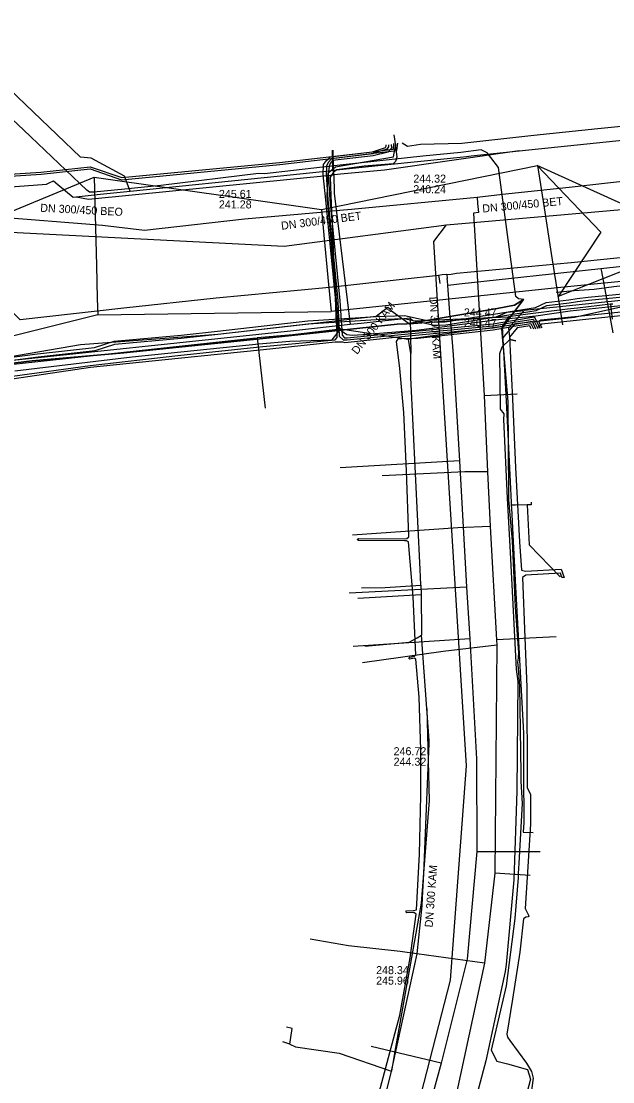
# Model space of a CAD drawing. Extents: x -600309 to -598967, y -1161267 to -1160292.
# Drawn here: x -599309.3 to -599250.1, y -1160519.7 to -1160413.7 of the extents above; entities that cross this region are included whole.
import ezdxf

# ---------------------------------------------------------------- set-up
doc = ezdxf.new("R2010")
doc.units = 0
for name, color, linetype in [('Vrstva 12', 7, 'Continuous'), ('Vrstva 13', 7, 'Continuous'), ('Vrstva 19', 7, 'Continuous'), ('Vrstva 42', 7, 'Continuous'), ('Vrstva 44', 7, 'Continuous'), ('Vrstva 51', 7, 'Continuous'), ('Vrstva 54', 7, 'Continuous'), ('Vrstva 55', 7, 'Continuous'), ('Vrstva 58', 7, 'Continuous'), ('Vrstva 9', 7, 'Continuous')]:
    doc.layers.add(name, color=color, linetype=linetype)

msp = doc.modelspace()

# ---------------------------------------------------------------- linework, layer by layer
at = {"layer": 'Vrstva 12'}
for points in [[(-599298.4, -1160430.72), (-599298.95, -1160429.22), (-599302.3, -1160427.42), (-599303.35, -1160427.32), (-599317.59, -1160413.73)], [(-599259.5, -1160426.7), (-599231.14, -1160423.74), (-599215.54, -1160422.07)], [(-599278.05, -1160428.62), (-599272.95, -1160428.1), (-599269.33, -1160427.72), (-599269, -1160427.69), (-599265.41, -1160427.31), (-599264.76, -1160427.24), (-599264.31, -1160427.2), (-599259.5, -1160426.7)], [(-599259.5, -1160426.7), (-599272.96, -1160428.63), (-599277.37, -1160429.03)], [(-599298.4, -1160430.72), (-599283.37, -1160429.17), (-599279.48, -1160428.77), (-599278.48, -1160428.67), (-599278.15, -1160428.63)], [(-599278.15, -1160428.63), (-599278.05, -1160428.62)], [(-599316.68, -1160430.75), (-599316.54, -1160430.72), (-599315.76, -1160430.67), (-599306.77, -1160430), (-599306.49, -1160429.88), (-599306.07, -1160429.7), (-599305.63, -1160430.06), (-599304.1, -1160431.31), (-599303.78, -1160431.27)], [(-599303.78, -1160431.27), (-599302.55, -1160431.52), (-599278.04, -1160429.1)], [(-599277.95, -1160429.09), (-599278.04, -1160429.1)], [(-599277.37, -1160429.03), (-599277.95, -1160429.09)], [(-599301.38, -1160431.03), (-599298.4, -1160430.72)], [(-599303.78, -1160431.27), (-599302.58, -1160431.15)], [(-599302.58, -1160431.15), (-599301.38, -1160431.03)], [(-599259.05, -1160441.54), (-599259.95, -1160442.1), (-599261.69, -1160442.44), (-599270.72, -1160443.99), (-599271.7, -1160444.02), (-599284.14, -1160445.33), (-599299.04, -1160446.89), (-599308.21, -1160447.67), (-599314.34, -1160448.42), (-599323.76, -1160450.33), (-599333.8, -1160453.13), (-599342.62, -1160455.92)], [(-599261.25, -1160444.46), (-599259.05, -1160441.54)], [(-599253.66, -1160442.42), (-599254.65, -1160442.52), (-599258.62, -1160443.02), (-599260.56, -1160443.26)], [(-599250.36, -1160442.02), (-599253.66, -1160442.42)], [(-599250.13, -1160442), (-599250.36, -1160442.02)], [(-599250.36, -1160442.02), (-599250.2, -1160443.51)], [(-599270.39, -1160443.4), (-599273.19, -1160443.71)], [(-599270.39, -1160443.4), (-599270.08, -1160443.67), (-599260.56, -1160443.26)], [(-599270.39, -1160443.4), (-599270.34, -1160446.95)], [(-599260.56, -1160443.26), (-599261.18, -1160444.23)], [(-599276.38, -1160444.05), (-599282.06, -1160444.66), (-599285.54, -1160445.03), (-599310.75, -1160447.72), (-599329.43, -1160452.9), (-599333.35, -1160454.24)], [(-599270.56, -1160445.55), (-599277.35, -1160444.52), (-599282.14, -1160445.06), (-599285.68, -1160445.38)], [(-599275.28, -1160443.94), (-599276.38, -1160444.05)], [(-599273.19, -1160443.71), (-599275.28, -1160443.94)], [(-599261.18, -1160444.23), (-599261.4, -1160444.26), (-599266.27, -1160444.92), (-599270.03, -1160445.43), (-599270.39, -1160445.51), (-599270.56, -1160445.55)], [(-599261.25, -1160444.46), (-599260.63, -1160451.75), (-599260.57, -1160460.93), (-599260.57, -1160461.55), (-599260.26, -1160464.92), (-599260.19, -1160465.7), (-599259.89, -1160472.3), (-599259.58, -1160476.4), (-599259.55, -1160476.84), (-599259.61, -1160477.39), (-599259.66, -1160477.78), (-599259.61, -1160478.39), (-599259.45, -1160480.19), (-599259.33, -1160488.88), (-599259.32, -1160489.69), (-599259.19, -1160491.91), (-599259.54, -1160497.87), (-599259.57, -1160498.42), (-599259.58, -1160498.87), (-599259.59, -1160499.3), (-599259.92, -1160503.42), (-599260.8, -1160510.13), (-599262.3, -1160516.57), (-599261.72, -1160517.66), (-599260.65, -1160517.95), (-599258.66, -1160518.49), (-599258.37, -1160519.47), (-599260, -1160525.69)], [(-599261.18, -1160444.23), (-599260.8, -1160451.69), (-599260.5, -1160457.7), (-599260.29, -1160461.82), (-599260.28, -1160462.1)], [(-599318.76, -1160450.06), (-599313.88, -1160448.72), (-599310.68, -1160448.06), (-599286.12, -1160445.42), (-599285.68, -1160445.38)], [(-599285.68, -1160445.38), (-599284.89, -1160452.39)], [(-599270.34, -1160446.95), (-599270.56, -1160445.55)], [(-599269.41, -1160468.54), (-599270.33, -1160449.34), (-599270.34, -1160446.95)], [(-599258.69, -1160462.06), (-599259.89, -1160462.09), (-599260.28, -1160462.1)], [(-599260.28, -1160462.1), (-599260.27, -1160462.39), (-599260.06, -1160466.38), (-599259.87, -1160470.26), (-599259.1, -1160484.27), (-599259.06, -1160484.93), (-599259.05, -1160488.87), (-599259.04, -1160493.83), (-599259.09, -1160494.78), (-599258.09, -1160494.83)], [(-599258.29, -1160461.79), (-599258.28, -1160462.05), (-599258.69, -1160462.06)], [(-599258.69, -1160462.06), (-599258.49, -1160466.06), (-599255.41, -1160469.25)], [(-599269.37, -1160469.26), (-599269.41, -1160468.54)], [(-599269.33, -1160470.09), (-599269.37, -1160469.26)], [(-599275.25, -1160470.35), (-599272.91, -1160470.32), (-599269.33, -1160470.09)], [(-599269.33, -1160470.09), (-599269.31, -1160471.06)], [(-599269.31, -1160471.06), (-599269.31, -1160471.73), (-599269.27, -1160474.23), (-599269.25, -1160475.09)], [(-599274.93, -1160476.18), (-599270.5, -1160475.79), (-599269.7, -1160475.35), (-599269.25, -1160475.09)], [(-599268.73, -1160482.43), (-599269.25, -1160475.09)], [(-599272.25, -1160518.66), (-599269.68, -1160506.94), (-599269.18, -1160502.15), (-599269.15, -1160501.33), (-599269.04, -1160498.93), (-599268.48, -1160485.89), (-599268.5, -1160485.62), (-599268.73, -1160482.43)], [(-599282.44, -1160515.96), (-599282.2, -1160514.41), (-599282.75, -1160514.27)], [(-599282.44, -1160515.96), (-599283.13, -1160515.74)], [(-599282.44, -1160515.96), (-599281.85, -1160516.23), (-599277.51, -1160516.86), (-599272.25, -1160518.66)], [(-599273.76, -1160524.72), (-599272.25, -1160518.66)]]:
    msp.add_lwpolyline(points, dxfattribs=at)
at = {"layer": 'Vrstva 13'}
for p, q in [((-599267.55, -1160439.14), (-599267.5, -1160439.48)), ((-599266.72, -1160439.05), (-599267.18, -1160439.09)), ((-599266.72, -1160439.05), (-599266.29, -1160439)), ((-599266.72, -1160439.05), (-599266.69, -1160439.43)), ((-599267.5, -1160439.48), (-599267.43, -1160439.96)), ((-599266.67, -1160439.68), (-599266.69, -1160439.43)), ((-599266.63, -1160440.15), (-599266.67, -1160439.68)), ((-599266.03, -1160440.08), (-599266.63, -1160440.15)), ((-599266.39, -1160443.31), (-599266.63, -1160440.15)), ((-599265.47, -1160457.67), (-599277.4, -1160458.37)), ((-599264.75, -1160470.31), (-599276.51, -1160470.89)), ((-599264.44, -1160475.47), (-599276.11, -1160476.21)), ((-599263.74, -1160496.73), (-599257.41, -1160496.72)), ((-599267.3, -1160517.88), (-599274.3, -1160516.21))]:
    msp.add_line(p, q, dxfattribs=at)
for points in [[(-599278.2, -1160426.62), (-599278.19, -1160426.72), (-599278.16, -1160428.22), (-599278.15, -1160428.63)], [(-599278.05, -1160428.62), (-599278.1, -1160426.61)], [(-599266.29, -1160439), (-599265.75, -1160438.92), (-599254.31, -1160437.84), (-599242.55, -1160436.65), (-599224.43, -1160434.75), (-599206.75, -1160432.86), (-599187.43, -1160430.93), (-599185.94, -1160430.79), (-599176.34, -1160429.72), (-599164.53, -1160428.34), (-599160.25, -1160427.86), (-599155.91, -1160427.47), (-599154.38, -1160427.28)], [(-599149.54, -1160427.41), (-599153.01, -1160427.77), (-599153.26, -1160427.8), (-599160.96, -1160428.64), (-599180.67, -1160430.79), (-599185.88, -1160431.36), (-599187.38, -1160431.52), (-599190.68, -1160431.88), (-599198.11, -1160432.69), (-599222.35, -1160435.32), (-599251.33, -1160438.48), (-599265.5, -1160440.02), (-599266.03, -1160440.08)], [(-599278.04, -1160429.1), (-599278.05, -1160428.62)], [(-599278.04, -1160429.1), (-599278, -1160430.92), (-599276.68, -1160441.57), (-599276.38, -1160444.05)], [(-599267.18, -1160439.09), (-599267.55, -1160439.14), (-599278.47, -1160440.33), (-599289.78, -1160441.42), (-599299.03, -1160442.42), (-599309.4, -1160443.56), (-599310.19, -1160442.79), (-599311.42, -1160435.41)], [(-599251.33, -1160438.48), (-599251.27, -1160438.74), (-599250.13, -1160444.86)], [(-599266.39, -1160443.31), (-599266.1, -1160447.08), (-599265.47, -1160457.67), (-599264.75, -1160470.31), (-599264.44, -1160475.47), (-599263.76, -1160487.46), (-599263.74, -1160496.73), (-599264.68, -1160507.46), (-599267.3, -1160517.88), (-599268.64, -1160522.76), (-599270.01, -1160528.66), (-599274.38, -1160545.76), (-599279.88, -1160567.01), (-599281.86, -1160575.38), (-599283.22, -1160580.47), (-599287.91, -1160598.4), (-599290.82, -1160608.58), (-599300.86, -1160647.18), (-599304.71, -1160661.45), (-599306.59, -1160663.53), (-599308.29, -1160665.4), (-599308.74, -1160665.8)], [(-599269.31, -1160471.06), (-599275.62, -1160471.44)], [(-599268.73, -1160482.43), (-599268.48, -1160491.63), (-599269.31, -1160501.89), (-599271.96, -1160516.88), (-599272.25, -1160518.66)]]:
    msp.add_lwpolyline(points, dxfattribs=at)
at = {"layer": 'Vrstva 19'}
for points in [[(-599320.1, -1160445.07), (-599316.19, -1160444.52), (-599316.26, -1160444.03), (-599316.19, -1160436.5), (-599316.02, -1160433.04), (-599312.08, -1160433.26), (-599301.15, -1160434.1), (-599296.95, -1160434.6), (-599286.96, -1160433.49), (-599279.36, -1160432.8), (-599278.22, -1160432.69), (-599276.26, -1160432.52), (-599263.68, -1160431.3), (-599261.16, -1160431.02), (-599254.51, -1160430.31), (-599245.92, -1160429.36)], [(-599263.68, -1160431.3), (-599263.65, -1160431.94), (-599263.57, -1160432.85), (-599264.07, -1160432.91)], [(-599264.07, -1160432.91), (-599263, -1160451.13), (-599262.66, -1160458.77), (-599262.38, -1160464.22), (-599261.77, -1160475.57), (-599261.74, -1160476.1), (-599261.93, -1160498.89), (-599262.95, -1160507.86), (-599267.38, -1160528.44), (-599268.86, -1160533.97), (-599279.99, -1160576.14), (-599288.55, -1160608.66), (-599300.08, -1160652.09), (-599302.75, -1160662.44), (-599310.21, -1160679.11), (-599323.28, -1160700.03), (-599325.17, -1160702.58)], [(-599263, -1160451.13), (-599259.68, -1160450.98)], [(-599262.66, -1160458.77), (-599264.93, -1160458.77), (-599273.21, -1160459.18)], [(-599262.38, -1160464.22), (-599265.63, -1160464.35), (-599276.16, -1160465.11)], [(-599255.8, -1160475.27), (-599261.77, -1160475.57)], [(-599261.74, -1160476.1), (-599267.08, -1160476.73), (-599275.16, -1160477.86)], [(-599258.38, -1160499.12), (-599261.93, -1160498.89)], [(-599262.95, -1160507.86), (-599270.68, -1160506.82), (-599271.41, -1160506.71), (-599276.55, -1160506.15), (-599280.4, -1160505.49)]]:
    msp.add_lwpolyline(points, dxfattribs=at)
at = {"layer": 'Vrstva 42'}
for points in [[(-599271.19, -1160425.9), (-599270.67, -1160426.23), (-599269.35, -1160426.01), (-599265.22, -1160425.93), (-599258.04, -1160425.12), (-599251.64, -1160424.44), (-599242.61, -1160423.57)], [(-599321.28, -1160430.28), (-599318.83, -1160429.84), (-599318.12, -1160429.72), (-599307.31, -1160429.03), (-599302.4, -1160428.48), (-599299.27, -1160429.57), (-599283.44, -1160428.05), (-599278.57, -1160427.47), (-599274.03, -1160426.93), (-599272.55, -1160426.76), (-599271.72, -1160426.66), (-599271.63, -1160425.92)], [(-599321.19, -1160430.03), (-599318.76, -1160429.62), (-599318.13, -1160429.52), (-599307.33, -1160428.83), (-599302.38, -1160428.28), (-599299.24, -1160429.36), (-599283.46, -1160427.86), (-599274.16, -1160426.77), (-599273.17, -1160426.65), (-599272.39, -1160426.56), (-599272.06, -1160426.52), (-599272.03, -1160425.96)], [(-599321.16, -1160451.73), (-599320.71, -1160451.68), (-599320.24, -1160451.53), (-599319.93, -1160451.32), (-599316.66, -1160450.25), (-599310.17, -1160449.19), (-599302.4, -1160448.13), (-599293.64, -1160447.13), (-599285.12, -1160446.24), (-599277.89, -1160445.56), (-599277.68, -1160445.35), (-599277.68, -1160445.19), (-599277.83, -1160441.7), (-599278.84, -1160431.58), (-599279.08, -1160429.08), (-599279.06, -1160428.06), (-599278.76, -1160427.65), (-599278.57, -1160427.47), (-599278.37, -1160427.28), (-599274.18, -1160426.77), (-599274.16, -1160426.77), (-599272.86, -1160426.34), (-599272.79, -1160426.23), (-599272.78, -1160426.09)], [(-599272.55, -1160426.07), (-599272.57, -1160426.28), (-599272.74, -1160426.51), (-599273.17, -1160426.65), (-599274.03, -1160426.93), (-599274.14, -1160426.97), (-599278.27, -1160427.47), (-599278.6, -1160427.86), (-599278.75, -1160428.22), (-599278.79, -1160429.04), (-599278.64, -1160431.56), (-599277.63, -1160441.69), (-599277.48, -1160445.2), (-599277.08, -1160445.58), (-599276.69, -1160445.59), (-599271.28, -1160445.04), (-599262.11, -1160444.19), (-599260.04, -1160443.81), (-599258.09, -1160443.5), (-599257.66, -1160444.39), (-599257.64, -1160444.43)], [(-599272.29, -1160426.04), (-599272.27, -1160426.41), (-599272.39, -1160426.56), (-599272.55, -1160426.76), (-599272.59, -1160426.81), (-599274.1, -1160427.17), (-599278.17, -1160427.66), (-599278.38, -1160427.96), (-599278.51, -1160428.24), (-599278.59, -1160428.97), (-599278.44, -1160431.54), (-599277.43, -1160441.68), (-599277.18, -1160445.1), (-599276.95, -1160445.38), (-599276.7, -1160445.39), (-599271.29, -1160444.84), (-599262.11, -1160443.99), (-599260.15, -1160443.63), (-599257.98, -1160443.28), (-599257.5, -1160444.25), (-599257.42, -1160444.42)], [(-599313.02, -1160447.66), (-599307.65, -1160446.97), (-599301.95, -1160446.34), (-599300, -1160445.7), (-599293.3, -1160445.1), (-599289.66, -1160444.72), (-599280.64, -1160443.68), (-599273.8, -1160443.23), (-599270.96, -1160443.14), (-599267.94, -1160443.82), (-599266.88, -1160443.76), (-599257.87, -1160442.34), (-599256.81, -1160441.85), (-599254.54, -1160441.59), (-599253.71, -1160441.44), (-599252.6, -1160441.31), (-599234.27, -1160439.55)], [(-599313.02, -1160447.66), (-599307.65, -1160446.97), (-599301.95, -1160446.34), (-599300, -1160445.7), (-599293.3, -1160445.1), (-599289.66, -1160444.72), (-599280.64, -1160443.68), (-599273.8, -1160443.23), (-599270.96, -1160443.14), (-599267.94, -1160443.82), (-599266.88, -1160443.76), (-599257.87, -1160442.34), (-599256.81, -1160441.85), (-599254.54, -1160441.59), (-599253.71, -1160441.44), (-599252.6, -1160441.31), (-599234.27, -1160439.55)], [(-599312.98, -1160447.96), (-599307.61, -1160447.27), (-599301.89, -1160446.64), (-599299.94, -1160446), (-599293.28, -1160445.4), (-599289.62, -1160445.02), (-599280.62, -1160443.98), (-599273.78, -1160443.53), (-599270.98, -1160443.44), (-599267.96, -1160444.12), (-599266.84, -1160444.06), (-599257.79, -1160442.64), (-599256.73, -1160442.15), (-599254.49, -1160441.89), (-599253.67, -1160441.74), (-599252.57, -1160441.61), (-599234.23, -1160439.85)], [(-599312.98, -1160447.96), (-599307.61, -1160447.27), (-599301.89, -1160446.64), (-599299.94, -1160446), (-599293.28, -1160445.4), (-599289.62, -1160445.02), (-599280.62, -1160443.98), (-599273.78, -1160443.53), (-599270.98, -1160443.44), (-599267.96, -1160444.12), (-599266.84, -1160444.06), (-599257.79, -1160442.64), (-599256.73, -1160442.15), (-599254.49, -1160441.89), (-599253.67, -1160441.74), (-599252.57, -1160441.61), (-599234.23, -1160439.85)], [(-599243.96, -1160442.6), (-599251.25, -1160443.36), (-599257.24, -1160444.01), (-599257.35, -1160444.11), (-599257.5, -1160444.25), (-599257.66, -1160444.39), (-599257.68, -1160444.41)], [(-599257.21, -1160444.38), (-599257.35, -1160444.11), (-599257.54, -1160443.72), (-599257.34, -1160443.57), (-599252.93, -1160443.15), (-599245.98, -1160442.44)], [(-599319.98, -1160452.32), (-599319.95, -1160451.83), (-599319.78, -1160451.73), (-599316.55, -1160450.58), (-599310.18, -1160449.47), (-599302.37, -1160448.32), (-599293.59, -1160447.41), (-599285.06, -1160446.55), (-599277.88, -1160445.78), (-599277.16, -1160445.78), (-599276.94, -1160445.84), (-599276.61, -1160445.8), (-599271.27, -1160445.24), (-599262.1, -1160444.39), (-599259.93, -1160444), (-599258.21, -1160443.72), (-599257.85, -1160444.46)], [(-599273.91, -1160522.3), (-599272.57, -1160517.29), (-599271.43, -1160513.06), (-599270.4, -1160507.33), (-599269.8, -1160502.98), (-599270.04, -1160502.82), (-599270.74, -1160502.85), (-599270.83, -1160502.76), (-599270.75, -1160502.66), (-599270.07, -1160502.62), (-599269.76, -1160502.55), (-599269.46, -1160496.98), (-599269.32, -1160491.13), (-599269.34, -1160486.56), (-599269.51, -1160481.29), (-599269.82, -1160477.5), (-599269.98, -1160477.4), (-599270.42, -1160477.49), (-599270.53, -1160477.41), (-599270.44, -1160477.3), (-599269.96, -1160477.19), (-599269.82, -1160477.07), (-599270.08, -1160471.25), (-599270.56, -1160465.77), (-599270.75, -1160465.66), (-599270.96, -1160465.67), (-599275.56, -1160465.64), (-599275.68, -1160465.52), (-599275.56, -1160465.43), (-599271.01, -1160465.45), (-599270.74, -1160465.42), (-599270.53, -1160465.26), (-599270.75, -1160458.68), (-599271.03, -1160452.84), (-599271.43, -1160448.44), (-599271.76, -1160445.74), (-599271.6, -1160445.47), (-599271.25, -1160445.43), (-599269.62, -1160445.41), (-599262.08, -1160444.58), (-599259.82, -1160444.18), (-599258.32, -1160443.94), (-599258.06, -1160444.48)], [(-599258.29, -1160444.47), (-599258.44, -1160444.16), (-599259.71, -1160444.37), (-599260.45, -1160445.32), (-599260.15, -1160451.49), (-599259.85, -1160458.32), (-599259.45, -1160465.78), (-599259.26, -1160468.61), (-599258.86, -1160468.68), (-599255.29, -1160468.5), (-599254.98, -1160469.32), (-599255.22, -1160469.33), (-599255.36, -1160468.91), (-599258.84, -1160469.08), (-599259.17, -1160469.32), (-599258.92, -1160475.34), (-599258.74, -1160480.3), (-599258.7, -1160489.69), (-599258.68, -1160490.32), (-599258.36, -1160491.03), (-599258.37, -1160493.95), (-599258.61, -1160497.72), (-599258.91, -1160502.41), (-599258.53, -1160503.16)], [(-599258.53, -1160503.16), (-599258.61, -1160503.26), (-599258.84, -1160503.27), (-599259.05, -1160503.45), (-599259.43, -1160506.77), (-599260.17, -1160511.48), (-599260.74, -1160514.98), (-599260.66, -1160515.27), (-599260.43, -1160515.59), (-599258.75, -1160517.88), (-599258.26, -1160518.69), (-599258.09, -1160519.37), (-599258.63, -1160523.23)]]:
    msp.add_lwpolyline(points, dxfattribs=at)
at = {"layer": 'Vrstva 44'}
for points in [[(-599272.03, -1160425.09), (-599271.87, -1160426.2), (-599271.72, -1160427.31), (-599271.86, -1160427.76), (-599272.1, -1160427.99), (-599274.98, -1160428.22), (-599277.74, -1160428.58), (-599278.07, -1160428.83), (-599278.38, -1160429.32), (-599278.33, -1160431.14), (-599278, -1160438.8), (-599277.78, -1160443.94), (-599277.62, -1160444.16), (-599277.27, -1160444.67), (-599276.72, -1160445.04), (-599276.21, -1160445.11), (-599275.12, -1160445.03), (-599269.77, -1160444.61), (-599261.91, -1160443.59), (-599257.84, -1160443.17), (-599254.39, -1160442.68), (-599249.32, -1160442.16)], [(-599309.93, -1160448.67), (-599298.19, -1160447.28), (-599285.54, -1160445.99), (-599282.42, -1160445.72), (-599278.18, -1160445.57), (-599277.6, -1160444.8), (-599277.62, -1160444.16), (-599277.72, -1160441.95), (-599278, -1160438.8), (-599278.69, -1160431.21), (-599278.61, -1160428.9), (-599277.86, -1160428.29), (-599272.07, -1160427.28), (-599271.87, -1160426.2), (-599271.84, -1160425.99)]]:
    msp.add_lwpolyline(points, dxfattribs=at)
at = {"layer": 'Vrstva 51'}
for points in [[(-599349.67, -1160457.79), (-599349.46, -1160458.19), (-599348.76, -1160458.49), (-599342.62, -1160455.92), (-599333.8, -1160453.13), (-599323.76, -1160450.33), (-599314.34, -1160448.42), (-599308.21, -1160447.67), (-599299.04, -1160446.89), (-599284.14, -1160445.33), (-599271.7, -1160444.02), (-599270.72, -1160443.99), (-599261.69, -1160442.44), (-599259.95, -1160442.1), (-599259.05, -1160441.54)], [(-599259.05, -1160441.54), (-599261.25, -1160444.46), (-599261.16, -1160445.52)], [(-599259.87, -1160443.93), (-599253.95, -1160443.3), (-599251.43, -1160442.75), (-599248.25, -1160442.05)], [(-599261.16, -1160445.52), (-599260.98, -1160445.25), (-599259.87, -1160443.93)], [(-599261.16, -1160445.52), (-599260.63, -1160451.75), (-599260.57, -1160460.93), (-599260.57, -1160461.55), (-599260.26, -1160464.92), (-599260.19, -1160465.7), (-599259.89, -1160472.3), (-599259.58, -1160476.4), (-599259.55, -1160476.84), (-599259.61, -1160477.39), (-599259.66, -1160477.78), (-599259.61, -1160478.39), (-599259.45, -1160480.19), (-599259.33, -1160488.88), (-599259.32, -1160489.69), (-599259.19, -1160491.91), (-599259.54, -1160497.87), (-599259.57, -1160498.42), (-599259.58, -1160498.87), (-599259.59, -1160499.3), (-599259.92, -1160503.42), (-599260.8, -1160510.13), (-599262.3, -1160516.57), (-599261.72, -1160517.66), (-599260.65, -1160517.95), (-599258.66, -1160518.49), (-599258.37, -1160519.47), (-599260, -1160525.69)]]:
    msp.add_lwpolyline(points, dxfattribs=at)
at = {"layer": 'Vrstva 54'}
for points in [[(-599169.72, -1160415.27), (-599187.89, -1160423.11), (-599185.46, -1160436.78), (-599206.61, -1160435.61), (-599235.92, -1160438.42), (-599255.65, -1160440.37), (-599278.3, -1160442.74)], [(-599279.26, -1160432.55), (-599257.67, -1160428.16)], [(-599257.69, -1160428.14), (-599251.33, -1160434.82), (-599255.57, -1160441.21), (-599245.2, -1160437.11), (-599245.71, -1160433.59), (-599257.69, -1160428.14)], [(-599257.67, -1160428.16), (-599257.01, -1160432.37)], [(-599323.08, -1160438.06), (-599302, -1160429.32)], [(-599302, -1160429.32), (-599279.26, -1160432.55)], [(-599302, -1160429.32), (-599301.77, -1160438.13)], [(-599279.26, -1160432.55), (-599279.02, -1160435.13)], [(-599257.01, -1160432.37), (-599256.29, -1160436.95)], [(-599279.02, -1160435.13), (-599278.62, -1160439.34)], [(-599256.29, -1160436.95), (-599255.17, -1160444.08)], [(-599301.77, -1160438.13), (-599301.68, -1160441.43)], [(-599278.62, -1160439.34), (-599278.3, -1160442.74)], [(-599301.68, -1160441.43), (-599301.64, -1160443.09)], [(-599301.64, -1160443.09), (-599321.69, -1160448.07)], [(-599301.64, -1160443.09), (-599278.3, -1160442.74)]]:
    msp.add_lwpolyline(points, dxfattribs=at)
at = {"layer": 'Vrstva 55'}
for points in [[(-599236.27, -1160439.29), (-599236.38, -1160440.3), (-599259, -1160442.63), (-599260.55, -1160444.42), (-599260.44, -1160445.55), (-599259.84, -1160445.69)], [(-599417.93, -1160485.82), (-599393.01, -1160475.11), (-599384.93, -1160471.91), (-599372.72, -1160467.6), (-599359.87, -1160461.44), (-599344.82, -1160456.18), (-599340.74, -1160454.96), (-599328.68, -1160451.3), (-599328.39, -1160450.4), (-599327.68, -1160450.94), (-599319.68, -1160449.08), (-599315.31, -1160447.95), (-599314.44, -1160447.68), (-599310.52, -1160447.26), (-599303.36, -1160446.05), (-599289.62, -1160445), (-599273.78, -1160443.22), (-599272.62, -1160442.32)], [(-599272.62, -1160442.32), (-599272.26, -1160442.66), (-599270.47, -1160443.99), (-599261.78, -1160443.29), (-599260.7, -1160442.8), (-599259, -1160442.63), (-599260.55, -1160444.42), (-599260.44, -1160445.55), (-599259.84, -1160445.69)], [(-599259.84, -1160445.69), (-599260.44, -1160445.55), (-599261.22, -1160446.32), (-599261.47, -1160446.96), (-599261.38, -1160452.5), (-599261.02, -1160452.98), (-599261.07, -1160453.55), (-599260.7, -1160461.4), (-599260.38, -1160466.84), (-599259.81, -1160478.48), (-599259.62, -1160479.73), (-599259.74, -1160490.66), (-599259.83, -1160493.69), (-599260.03, -1160499.53), (-599260.81, -1160508.02), (-599260.89, -1160508.71), (-599262.82, -1160517.62), (-599264.81, -1160525.03)]]:
    msp.add_lwpolyline(points, dxfattribs=at)
at = {"layer": 'Vrstva 58'}
for points in [[(-599259.04, -1160441.53), (-599259.57, -1160441.49), (-599259.82, -1160441.26), (-599261.57, -1160428.36), (-599262.34, -1160427.35), (-599262.69, -1160426.89), (-599263.28, -1160426.6), (-599265.32, -1160426.85), (-599269.14, -1160427.23), (-599277.08, -1160428.07), (-599279.16, -1160428.31), (-599284.96, -1160428.99), (-599285.55, -1160428.94), (-599295.33, -1160430.16), (-599298.92, -1160430.51), (-599302.04, -1160430.82), (-599302.47, -1160430.82), (-599302.74, -1160430.62), (-599309.04, -1160424.63), (-599312.52, -1160421.36)], [(-599180.56, -1160433.2), (-599184.55, -1160433.49), (-599188.02, -1160433.85), (-599198.71, -1160435.01), (-599202.08, -1160435.15), (-599204.03, -1160435.28), (-599208.44, -1160435.95), (-599221.33, -1160437.31), (-599231.04, -1160438.37), (-599232.78, -1160438.66), (-599234.96, -1160438.6), (-599250.03, -1160440.29), (-599252.01, -1160440.53), (-599252.01, -1160440.53), (-599254, -1160440.69), (-599255.8, -1160440.83)]]:
    msp.add_lwpolyline(points, dxfattribs=at)
at = {"layer": 'Vrstva 9'}
for p, q in [((-599266.76, -1160434.08), (-599240.2, -1160431.74)), ((-599325.63, -1160434.03), (-599283.01, -1160436.22)), ((-599283.01, -1160436.22), (-599266.76, -1160434.08)), ((-599268.02, -1160435.75), (-599266.76, -1160434.08)), ((-599264.76, -1160488.16), (-599268.02, -1160435.75)), ((-599266.36, -1160509.56), (-599264.76, -1160488.16)), ((-599280.63, -1160565.16), (-599266.36, -1160509.56))]:
    msp.add_line(p, q, dxfattribs=at)

# ---------------------------------------------------------------- texts
at = {"layer": 'Vrstva 12'}
for s, p in [('244.32', (-599270.08, -1160429.86)), ('245.61', (-599289.52, -1160431.39)), ('240.24', (-599270.08, -1160430.92)), ('241.28', (-599289.52, -1160432.44)), ('244.47', (-599265.02, -1160443.23)), ('240.47', (-599265.02, -1160444.28)), ('246.72', (-599272.05, -1160487.09)), ('244.32', (-599272.05, -1160488.14)), ('248.34', (-599273.8, -1160508.97)), ('245.96', (-599273.8, -1160510.02))]:
    msp.add_text(s, height=0.8, dxfattribs=at).set_placement(p)
for s, rotation, p in [('DN 300/450 BET', 5.5004, (-599263.14, -1160432.86)), ('DN 300/450 BEO', 357.0673, (-599307.4, -1160432.77)), ('DN 300/450 BET', 7.3339, (-599283.25, -1160434.58)), ('DN 300 KAM', 273.7019, (-599268.48, -1160441.29)), ('DN 300 KAM', 51.91, (-599275.7, -1160447.1)), ('DN 300 KAM', 85.7145, (-599268.15, -1160504.32))]:
    msp.add_text(s, height=0.8, rotation=rotation, dxfattribs=at).set_placement(p)

doc.saveas('drawing.dxf')
